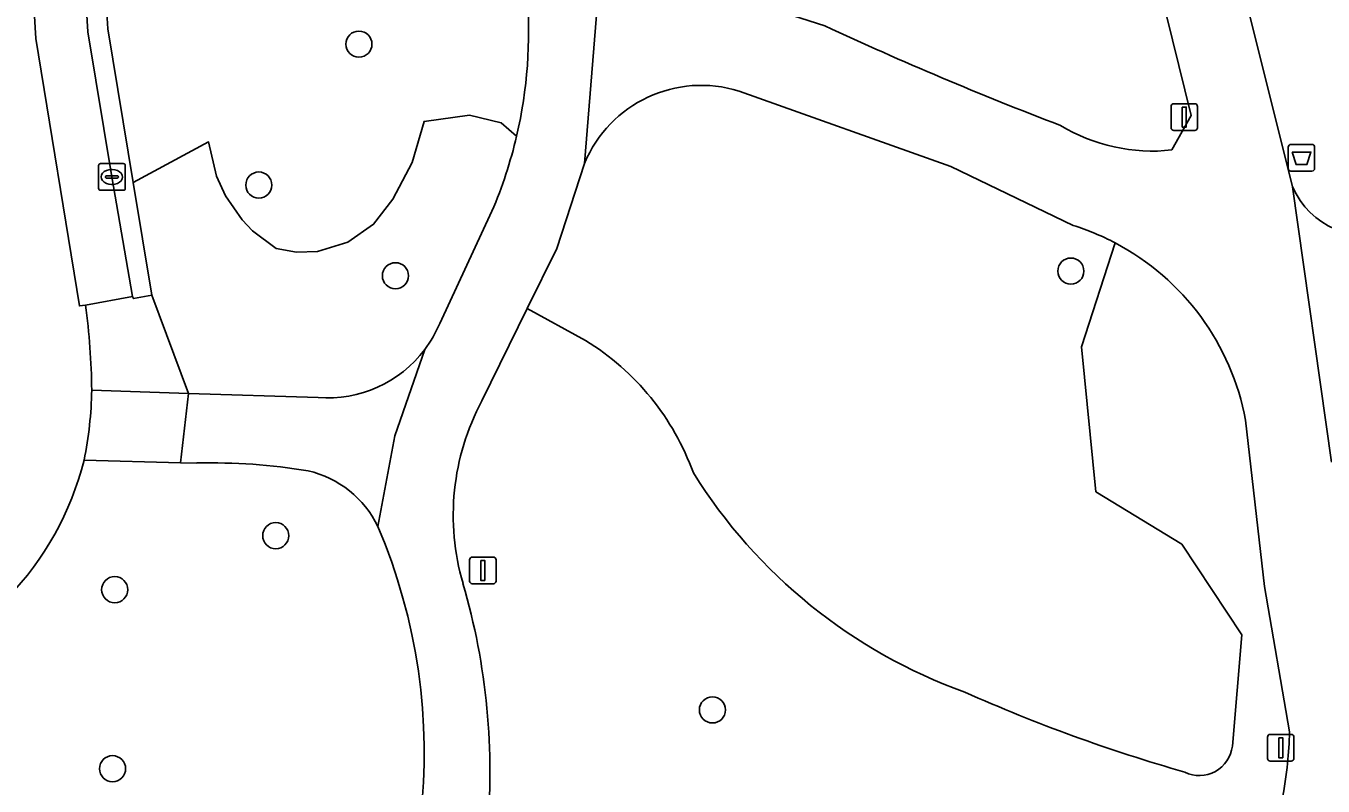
# Model space of a CAD drawing. Extents: x 160663 to 161506, y 382245 to 383291.
# Drawn here: x 161295.3 to 161343.9, y 382615.08 to 382643.56 of the extents above; entities that cross this region are included whole.
import ezdxf

# ---------------------------------------------------------------- set-up
doc = ezdxf.new("R2010")
doc.units = 0
for name, color, linetype in [('IMGEO_Afvalbak', 7, 'Continuous'), ('IMGEO_Boom', 7, 'Continuous'), ('IMGEO_Groenvoorziening', 7, 'Continuous'), ('IMGEO_Kolk', 7, 'Continuous'), ('IMGEO_Lichtmast', 7, 'Continuous'), ('IMGEO_Rijbaan_lokaal_open', 7, 'Continuous'), ('IMGEO_Voetpad_gesloten', 7, 'Continuous'), ('IMGEO_Voetpad_open', 7, 'Continuous')]:
    doc.layers.add(name, color=color, linetype=linetype)

msp = doc.modelspace()

# ---------------------------------------------------------------- linework, layer by layer
at = {"layer": 'IMGEO_Afvalbak'}
for p, q in [((161342.598, 382638.223), (161342.598, 382639.023)), ((161342.598, 382639.023), (161342.598, 382638.223)), ((161342.698, 382639.123), (161343.488, 382639.123)), ((161343.488, 382639.123), (161342.698, 382639.123)), ((161343.588, 382639.023), (161343.588, 382638.223)), ((161343.588, 382638.223), (161343.588, 382639.023)), ((161343.488, 382638.123), (161342.698, 382638.123)), ((161342.698, 382638.123), (161343.488, 382638.123))]:
    msp.add_line(p, q, dxfattribs=at)
msp.add_lwpolyline([(161342.741, 382638.837), (161343.445, 382638.837), (161343.296, 382638.367), (161342.89, 382638.367), (161342.741, 382638.837)], dxfattribs=at)
for centre, start, end in [((161342.698, 382639.023), 90, 180), ((161342.698, 382639.023), 90, 180), ((161343.488, 382639.023), 0, 90), ((161343.488, 382639.023), 360, 90), ((161342.698, 382638.223), 180, 270), ((161342.698, 382638.223), 180, 270), ((161343.488, 382638.223), 270, 0), ((161343.488, 382638.223), 270, 0)]:
    msp.add_arc(centre, 0.1, start, end, dxfattribs=at)
at = {"layer": 'IMGEO_Boom'}
for centre in [(161307.78, 382642.88), (161304.028, 382637.6), (161309.148, 382634.202), (161334.453, 382634.377), (161304.663, 382624.461), (161298.63, 382622.437), (161321.025, 382617.931), (161298.549, 382615.729)]:
    msp.add_circle(centre, 0.489, dxfattribs=at)
at = {"layer": 'IMGEO_Groenvoorziening'}
for points in [[(161337.454, 382658.8), (161342.754, 382637.532)], [(161338.241, 382638.914), (161338.962, 382640.203), (161334.998, 382656.271), (161327.953, 382654.397), (161328.263, 382654.086), (161328.766, 382652.813)], [(161319.872, 382645.294), (161325.231, 382643.562)], [(161298.333, 382644.052), (161298.369, 382643.457), (161299.323, 382637.694), (161302.144, 382639.213), (161302.44, 382637.935), (161302.775, 382637.2), (161303.409, 382636.291), (161303.794, 382635.89), (161304.679, 382635.221), (161305.442, 382635.086), (161306.231, 382635.111), (161307.361, 382635.454), (161308.331, 382636.129), (161309.044, 382637.07), (161309.774, 382638.446), (161310.218, 382639.985), (161311.919, 382640.214), (161313.115, 382639.929), (161313.688, 382639.437)], [(161334.544, 382636.086), (161329.954, 382638.298), (161322.025, 382641.122)], [(161313.688, 382639.437), (161313.115, 382639.929), (161311.919, 382640.214), (161310.218, 382639.985), (161309.774, 382638.446), (161309.044, 382637.07), (161308.331, 382636.129), (161307.361, 382635.454), (161306.231, 382635.111), (161305.442, 382635.086), (161304.679, 382635.221), (161303.794, 382635.89), (161303.409, 382636.291), (161302.775, 382637.2), (161302.44, 382637.935), (161302.144, 382639.213), (161299.323, 382637.694), (161300.022, 382633.469), (161301.394, 382629.789), (161306.25, 382629.642)], [(161316.231, 382638.413), (161315.192, 382635.221), (161314.089, 382632.973), (161316.274, 382631.775)], [(161310.806, 382632.417), (161312.763, 382636.618)], [(161334.854, 382631.536), (161336.113, 382635.431)], [(161336.113, 382635.431), (161334.854, 382631.536), (161335.388, 382626.106), (161338.607, 382624.143), (161340.862, 382620.751), (161340.504, 382616.578)], [(161300.022, 382633.469), (161299.33, 382633.343), (161299.298, 382633.42), (161297.53, 382633.104)], [(161297.768, 382629.914), (161301.394, 382629.789), (161300.022, 382633.469)], [(161316.274, 382631.775), (161314.089, 382632.973), (161312.388, 382629.51)], [(161340.504, 382616.578), (161340.862, 382620.751), (161338.607, 382624.143), (161335.388, 382626.106), (161334.854, 382631.536)], [(161342.643, 382617.109), (161341.711, 382622.553), (161341.001, 382628.787)], [(161301.712, 382627.184), (161301.09, 382627.193), (161297.482, 382627.295)]]:
    msp.add_lwpolyline(points, dxfattribs=at)
for centre, radius, start, end in [((161297.237, 382643.293), 16.897, 346.8096, 4.9409), ((161384.138, 382770.785), 140.199, 245.15473, 249.0742), ((161320.615, 382636.586), 4.75, 72.7348, 157.3824), ((161297.129, 382643.309), 17.006, 336.8293, 346.8382), ((161337.507, 382645.528), 6.655, 238.8491, 276.3287), ((161345.651, 382638.842), 3.179, 204.3427, 287.415), ((161331.706, 382627.08), 9.443, 62.1759, 72.5066), ((161331.705, 382627.068), 9.453, 10.4765, 62.2074), ((161274.039, 382629.748), 23.729, 0.402, 8.1317), ((161306.632, 382634.157), 4.522, 323.0732, 337.3739), ((161311.19, 382623.518), 9.696, 19.8579, 58.3793), ((161311.19, 382623.518), 9.696, 19.8579, 58.3793), ((161306.618, 382634.167), 4.54, 265.3566, 323.0834), ((161320.391, 382625.224), 9.078, 151.8291, 196.3335), ((161286.365, 382630.093), 11.464, 286.5051, 345.8716), ((161302.217, 382604.569), 22.621, 80.6954, 91.2782), ((161305.015, 382623.134), 3.855, 25.6545, 77.1275), ((161337.228, 382637.359), 19.936, 211.9395, 250.2096), ((161337.228, 382637.359), 19.936, 211.9395, 250.2096), ((161288.552, 382616.303), 21.675, 323.8662, 23.0895), ((161287.296, 382615.575), 25.394, 354.6994, 16.2265), ((161355.734, 382675.181), 61.962, 245.94576, 254.06571), ((161355.734, 382675.181), 61.962, 245.94576, 254.06571), ((161328.493, 382617.359), 14.152, 330.1769, 358.9874), ((161339.268, 382616.718), 1.244, 244.0175, 353.5275), ((161339.268, 382616.718), 1.244, 244.0175, 353.5275)]:
    msp.add_arc(centre, radius, start, end, dxfattribs=at)
at = {"layer": 'IMGEO_Kolk'}
for p, q in [((161298.024, 382637.477), (161298.024, 382638.329)), ((161298.099, 382638.403), (161298.951, 382638.403)), ((161298.512, 382638.183), (161298.537, 382638.183)), ((161299.025, 382638.329), (161299.025, 382637.477)), ((161298.283, 382637.897), (161298.283, 382637.909)), ((161298.721, 382637.86), (161298.323, 382637.86)), ((161298.326, 382637.946), (161298.724, 382637.946)), ((161298.535, 382637.623), (161298.51, 382637.623)), ((161298.767, 382637.909), (161298.767, 382637.897)), ((161298.951, 382637.403), (161298.099, 382637.403))]:
    msp.add_line(p, q, dxfattribs=at)
for points in [[(161298.024, 382637.477), (161298.024, 382638.329)], [(161298.099, 382638.403), (161298.951, 382638.403)], [(161299.025, 382638.329), (161299.025, 382637.477)], [(161298.951, 382637.403), (161298.099, 382637.403)]]:
    msp.add_lwpolyline(points, dxfattribs=at)
for centre, radius, start, end in [((161298.101, 382638.327), 0.0765, 91.552, 178.448), ((161298.101, 382638.327), 0.0765, 91.552, 178.448), ((161298.949, 382638.327), 0.0765, 1.552, 88.448), ((161298.949, 382638.327), 0.0765, 1.552, 88.448), ((161298.323, 382637.906), 0.0403, 85.8775, 175.7526), ((161298.32, 382637.896), 0.0366, 178.938, 274.7102), ((161298.724, 382637.903), 0.043, 264.8664, 352.4533), ((161298.728, 382637.908), 0.0386, 1.7309, 96.639), ((161298.101, 382637.479), 0.0765, 181.552, 268.448), ((161298.101, 382637.479), 0.0765, 181.552, 268.448), ((161298.949, 382637.479), 0.0765, 271.552, 358.448), ((161298.949, 382637.479), 0.0765, 271.552, 358.448)]:
    msp.add_arc(centre, radius, start, end, dxfattribs=at)
for centre, major_axis, ratio, start_param, end_param in [((161298.511, 382637.903), (-0.387, 0.002), 0.722429, 4.712389, 7.853982), ((161298.536, 382637.903), (-0.39, 0.002), 0.717154, 1.570796, 4.712389)]:
    msp.add_ellipse(centre, major_axis=major_axis, ratio=ratio, start_param=start_param, end_param=end_param, dxfattribs=at)
at = {"layer": 'IMGEO_Lichtmast'}
for p, q in [((161338.208, 382639.746), (161338.208, 382640.546)), ((161338.208, 382640.546), (161338.208, 382639.746)), ((161338.308, 382640.646), (161339.098, 382640.646)), ((161339.098, 382640.646), (161338.308, 382640.646)), ((161339.198, 382640.546), (161339.198, 382639.746)), ((161339.198, 382639.746), (161339.198, 382640.546)), ((161339.098, 382639.646), (161338.308, 382639.646)), ((161338.308, 382639.646), (161339.098, 382639.646)), ((161311.926, 382622.76), (161311.926, 382623.56)), ((161311.926, 382623.56), (161311.926, 382622.76)), ((161312.026, 382623.66), (161312.816, 382623.66)), ((161312.816, 382623.66), (161312.026, 382623.66)), ((161312.916, 382623.56), (161312.916, 382622.76)), ((161312.916, 382622.76), (161312.916, 382623.56)), ((161312.816, 382622.66), (161312.026, 382622.66)), ((161312.026, 382622.66), (161312.816, 382622.66)), ((161341.821, 382616.114), (161341.821, 382616.914)), ((161341.821, 382616.914), (161341.821, 382616.114)), ((161341.921, 382617.014), (161342.711, 382617.014)), ((161342.711, 382617.014), (161341.921, 382617.014)), ((161342.811, 382616.914), (161342.811, 382616.114)), ((161342.811, 382616.114), (161342.811, 382616.914)), ((161342.711, 382616.014), (161341.921, 382616.014)), ((161341.921, 382616.014), (161342.711, 382616.014))]:
    msp.add_line(p, q, dxfattribs=at)
for points in [[(161338.628, 382640.521), (161338.778, 382640.521), (161338.778, 382639.771), (161338.628, 382639.771), (161338.628, 382640.521)], [(161312.346, 382623.535), (161312.496, 382623.535), (161312.496, 382622.785), (161312.346, 382622.785), (161312.346, 382623.535)], [(161342.241, 382616.889), (161342.391, 382616.889), (161342.391, 382616.139), (161342.241, 382616.139), (161342.241, 382616.889)]]:
    msp.add_lwpolyline(points, dxfattribs=at)
for centre, start, end in [((161338.308, 382640.546), 90, 180), ((161338.308, 382640.546), 90, 180), ((161339.098, 382640.546), 0, 90), ((161339.098, 382640.546), 360, 90), ((161338.308, 382639.746), 180, 270), ((161338.308, 382639.746), 180, 270), ((161339.098, 382639.746), 270, 0), ((161339.098, 382639.746), 270, 0), ((161312.026, 382623.56), 90, 180), ((161312.026, 382623.56), 90, 180), ((161312.816, 382623.56), 0, 90), ((161312.816, 382623.56), 360, 90), ((161312.026, 382622.76), 180, 270), ((161312.026, 382622.76), 180, 270), ((161312.816, 382622.76), 270, 0), ((161312.816, 382622.76), 270, 0), ((161341.921, 382616.914), 90, 180), ((161341.921, 382616.914), 90, 180), ((161342.711, 382616.914), 0, 90), ((161342.711, 382616.914), 360, 90), ((161341.921, 382616.114), 180, 270), ((161341.921, 382616.114), 180, 270), ((161342.711, 382616.114), 270, 0), ((161342.711, 382616.114), 270, 0)]:
    msp.add_arc(centre, 0.1, start, end, dxfattribs=at)
at = {"layer": 'IMGEO_Rijbaan_lokaal_open'}
for points in [[(161292.757, 382691.365), (161295.671, 382643.096), (161297.31, 382633.07), (161297.53, 382633.104), (161299.298, 382633.42), (161298.525, 382637.903), (161297.623, 382643.345), (161297.153, 382651.226), (161295.915, 382671.641), (161294.705, 382691.847)], [(161297.53, 382633.104), (161297.31, 382633.07), (161295.671, 382643.096), (161292.757, 382691.365)]]:
    msp.add_lwpolyline(points, dxfattribs=at)
for centre, radius, start, end in [((161274.039, 382629.748), 23.729, 0.402, 8.1317), ((161283.625, 382630.133), 14.145, 348.4242, 359.1116), ((161286.365, 382630.093), 11.464, 286.5051, 345.8716)]:
    msp.add_arc(centre, radius, start, end, dxfattribs=at)
at = {"layer": 'IMGEO_Voetpad_gesloten'}
for points in [[(161333.318, 382663.078), (161334.998, 382656.271), (161338.962, 382640.203), (161338.241, 382638.914)], [(161312.388, 382629.51), (161314.089, 382632.973), (161315.192, 382635.221), (161316.231, 382638.413), (161316.687, 382643.965), (161315.929, 382647.818), (161313.249, 382660.626), (161312.936, 382662.243)], [(161344.217, 382627.215), (161342.754, 382637.532), (161337.454, 382658.8), (161337.441, 382658.853), (161337.429, 382658.906)], [(161315.929, 382647.818), (161316.687, 382643.965), (161316.231, 382638.413)], [(161325.231, 382643.562), (161319.872, 382645.294)], [(161322.025, 382641.122), (161329.954, 382638.298), (161334.544, 382636.086)], [(161342.754, 382637.532), (161344.217, 382627.215)], [(161312.763, 382636.618), (161310.806, 382632.417)], [(161310.247, 382631.44), (161309.131, 382628.201), (161308.49, 382624.803)], [(161308.49, 382624.803), (161309.131, 382628.201), (161310.247, 382631.44)], [(161306.25, 382629.642), (161301.394, 382629.789), (161301.09, 382627.193), (161301.712, 382627.184)], [(161341.001, 382628.787), (161341.711, 382622.553), (161342.643, 382617.109)]]:
    msp.add_lwpolyline(points, dxfattribs=at)
for centre, radius, start, end in [((161297.237, 382643.293), 16.897, 346.8096, 4.9409), ((161384.138, 382770.785), 140.199, 245.15473, 249.0742), ((161320.615, 382636.586), 4.75, 72.7348, 157.3824), ((161297.129, 382643.309), 17.006, 336.8293, 346.8382), ((161337.507, 382645.528), 6.655, 238.8491, 276.3287), ((161345.651, 382638.842), 3.179, 204.3427, 287.415), ((161331.706, 382627.08), 9.443, 62.1759, 72.5066), ((161331.705, 382627.068), 9.453, 10.4765, 62.2074), ((161306.632, 382634.157), 4.522, 323.0732, 337.3739), ((161306.618, 382634.167), 4.54, 265.3566, 323.0834), ((161320.391, 382625.224), 9.078, 151.8291, 196.3335), ((161302.217, 382604.569), 22.621, 80.6954, 91.2782), ((161305.015, 382623.134), 3.855, 25.6545, 77.1275), ((161288.552, 382616.303), 21.675, 323.8662, 23.0895), ((161287.296, 382615.575), 25.394, 354.6994, 16.2265), ((161328.493, 382617.359), 14.152, 330.1769, 358.9874)]:
    msp.add_arc(centre, radius, start, end, dxfattribs=at)
at = {"layer": 'IMGEO_Voetpad_open'}
msp.add_lwpolyline([(161296.698, 382671.077), (161296.583, 382672.978), (161296.566, 382673.249), (161295.55, 382690.05), (161295.439, 382691.881), (161294.705, 382691.847), (161295.915, 382671.641), (161297.153, 382651.226), (161297.623, 382643.345), (161298.525, 382637.903), (161299.298, 382633.42), (161299.33, 382633.343), (161300.022, 382633.469), (161299.323, 382637.694), (161298.369, 382643.457), (161298.333, 382644.052), (161296.704, 382670.983)], close=True, dxfattribs=at)
for points in [[(161297.482, 382627.295), (161301.09, 382627.193), (161301.394, 382629.789)], [(161301.394, 382629.789), (161297.768, 382629.914)]]:
    msp.add_lwpolyline(points, dxfattribs=at)
msp.add_arc((161283.625, 382630.133), 14.145, 348.4242, 359.1116, dxfattribs=at)

doc.saveas('drawing.dxf')
